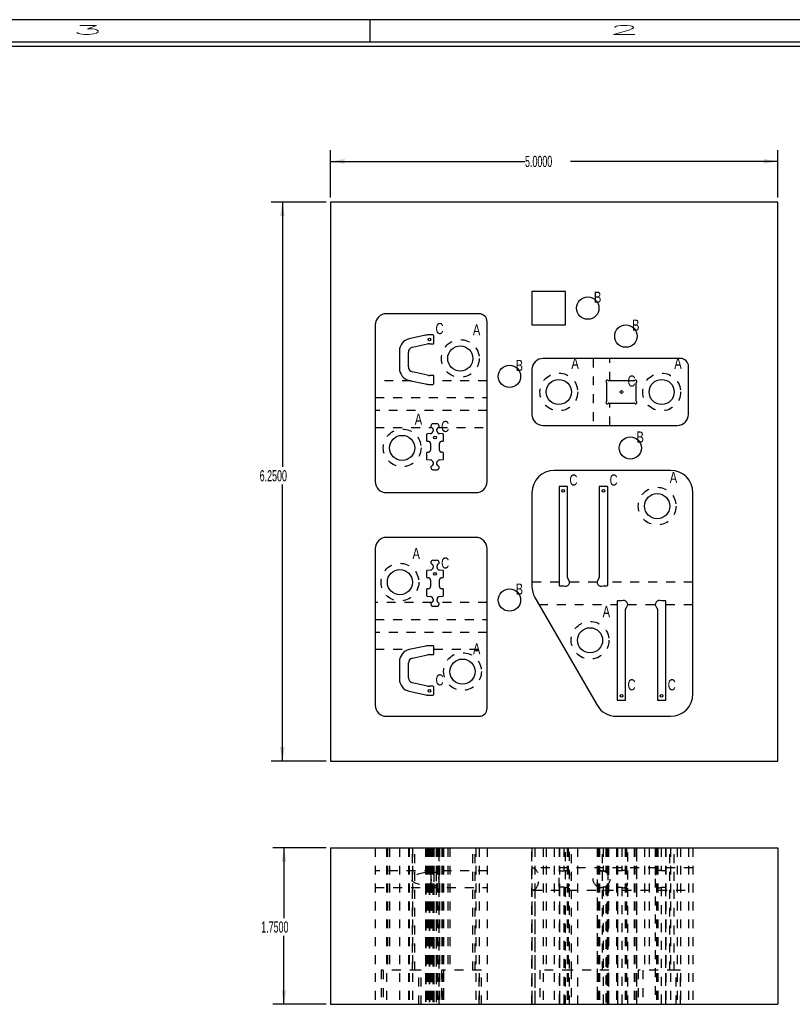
# Model space of a CAD drawing. Header units: inches. Extents: x 1802 to 2468, y -253 to -72.
# Tile 380 of 570: x 2177 to 2186, y -171 to -160. Entities that reach past the tile are written whole.
import ezdxf

# ---------------------------------------------------------------- set-up
doc = ezdxf.new("R2010")
doc.units = ezdxf.units.IN
doc.header["$LTSCALE"] = 0.5
doc.header["$MEASUREMENT"] = 0
doc.linetypes.add('HIDDEN', pattern=[0.225, 0.15, -0.075])
for name, color, linetype in [('SID-M-D', 42, 'Continuous'), ('SID-M-H', 4, 'HIDDEN'), ('SID-M-M', 233, 'Continuous'), ('SID-M-S', 105, 'Continuous')]:
    doc.layers.add(name, color=color, linetype=linetype)
doc.styles.add('R', font='ROMAND.SHX')
doc.styles.add('SLDTEXTSTYLE0', font='TXT', dxfattribs={"width": 0.595745})

# ---------------------------------------------------------------- blocks, each defined once
blk = doc.blocks.new('*U9')
at = {"layer": 'SID-M-S'}
for p, q in [((0, 22.55), (-34, 22.55)), ((-11, 22.55), (-11, 22.3)), ((0, 22.3), (-34, 22.3)), ((0, 22.25), (-34, 22.25))]:
    blk.add_line(p, q, dxfattribs=at)
at = {"layer": 'SID-M-D', "style": 'R', "width": 4}
for s, p in [('3', (-14.327, 22.386)), ('2', (-8.327, 22.386))]:
    blk.add_text(s, height=0.1, dxfattribs=at).set_placement(p)

msp = doc.modelspace()

# ---------------------------------------------------------------- linework, layer by layer
at = {"layer": 'SID-M-D'}
for p, q in [((2180.47035, -161.53587), (2180.47035, -161.00606)), ((2185.47035, -161.53587), (2185.47035, -161.00606)), ((2180.47035, -161.13106), (2182.64357, -161.13106)), ((2185.47035, -161.13106), (2183.15155, -161.13106)), ((2180.42035, -161.58587), (2179.80674, -161.58587)), ((2179.93174, -161.58587), (2179.93174, -164.54637)), ((2179.93174, -167.83587), (2179.93174, -164.74481)), ((2180.42035, -167.83587), (2179.80674, -167.83587)), ((2180.42035, -168.80615), (2179.82414, -168.80615)), ((2179.94914, -168.80615), (2179.94914, -169.59174)), ((2179.94914, -170.55615), (2179.94914, -169.79018)), ((2180.42035, -170.55615), (2179.82414, -170.55615))]:
    msp.add_line(p, q, dxfattribs=at)
for points in [[(2180.47035, -161.13106), (2180.62635, -161.15706), (2180.62635, -161.10506)], [(2185.47035, -161.13106), (2185.31435, -161.10506), (2185.31435, -161.15706)], [(2179.93174, -161.58587), (2179.90574, -161.74187), (2179.95774, -161.74187)], [(2179.93174, -167.83587), (2179.95774, -167.67987), (2179.90574, -167.67987)], [(2179.94914, -168.80615), (2179.92314, -168.96215), (2179.97514, -168.96215)], [(2179.94914, -170.55615), (2179.97514, -170.40015), (2179.92314, -170.40015)]]:
    msp.add_solid(points, dxfattribs=at)
at = {"layer": 'SID-M-H'}
for p, q in [((2183.40509, -163.33465), (2183.40509, -164.08465)), ((2183.59259, -163.58465), (2183.59259, -163.33465)), ((2181.37126, -163.58472), (2180.97027, -163.58472)), ((2182.22027, -163.58472), (2181.62477, -163.58472)), ((2180.97027, -163.77222), (2182.22027, -163.77222)), ((2182.22027, -163.91845), (2180.97027, -163.91845)), ((2183.59259, -164.08465), (2183.59259, -163.83465)), ((2180.97027, -164.10595), (2181.59784, -164.10595)), ((2181.67746, -164.10595), (2182.22027, -164.10595)), ((2183.02389, -165.83587), (2182.72105, -165.83587)), ((2183.45038, -165.83587), (2183.14173, -165.83587)), ((2184.52105, -165.83587), (2183.56822, -165.83587)), ((2181.59792, -166.06472), (2180.97035, -166.06472)), ((2182.22035, -166.06472), (2181.67753, -166.06472)), ((2182.79937, -166.08587), (2183.67389, -166.08587)), ((2183.79173, -166.08587), (2184.10038, -166.08587)), ((2184.21822, -166.08587), (2184.52105, -166.08587)), ((2180.97035, -166.25222), (2182.22035, -166.25222)), ((2182.22035, -166.39845), (2180.97035, -166.39845)), ((2180.97035, -166.58595), (2181.37134, -166.58595)), ((2181.62485, -166.58595), (2182.22035, -166.58595)), ((2180.97027, -168.80615), (2180.97027, -170.55615)), ((2180.97027, -168.80615), (2180.97027, -170.55615)), ((2180.97035, -168.80615), (2180.97035, -170.55615)), ((2180.97035, -168.80615), (2180.97035, -170.55615)), ((2181.09527, -168.80615), (2181.09527, -170.55615)), ((2181.09527, -168.80615), (2181.09527, -170.55615)), ((2181.09527, -168.80615), (2181.09527, -170.55615)), ((2181.09527, -168.80615), (2181.09527, -170.55615)), ((2181.09535, -168.80615), (2181.09535, -170.55615)), ((2181.09535, -168.80615), (2181.09535, -170.55615)), ((2181.09535, -168.80615), (2181.09535, -170.55615)), ((2181.09535, -168.80615), (2181.09535, -170.55615)), ((2181.10485, -168.80615), (2181.10485, -170.17615)), ((2181.12977, -168.80615), (2181.12977, -170.17615)), ((2181.23977, -168.80615), (2181.23977, -170.55615)), ((2181.23985, -168.80615), (2181.23985, -170.55615)), ((2181.33977, -168.80615), (2181.33977, -170.55615)), ((2181.33985, -168.80615), (2181.33985, -170.55615)), ((2181.34938, -168.80615), (2181.34938, -170.55615)), ((2181.34938, -168.80615), (2181.34938, -170.55615)), ((2181.34946, -168.80615), (2181.34946, -170.55615)), ((2181.34946, -168.80615), (2181.34946, -170.55615)), ((2181.38585, -170.17615), (2181.38585, -168.80615)), ((2181.38639, -168.80615), (2181.38639, -170.55615)), ((2181.38639, -168.80615), (2181.38639, -170.55615)), ((2181.38647, -168.80615), (2181.38647, -170.55615)), ((2181.38647, -168.80615), (2181.38647, -170.55615)), ((2181.41077, -170.17615), (2181.41077, -168.80615)), ((2181.53307, -168.80615), (2181.53307, -169.08292)), ((2181.53307, -168.80615), (2181.53307, -170.55615)), ((2181.5342, -168.80615), (2181.5342, -170.55615)), ((2181.5342, -168.80615), (2181.5342, -169.08274)), ((2181.54365, -168.80615), (2181.54365, -170.55615)), ((2181.54373, -168.80615), (2181.54373, -170.55615)), ((2181.54821, -168.80615), (2181.54821, -170.55615)), ((2181.54821, -168.80615), (2181.54821, -170.55615)), ((2181.54829, -168.80615), (2181.54829, -170.55615)), ((2181.54829, -168.80615), (2181.54829, -170.55615)), ((2181.55328, -168.80615), (2181.55328, -170.55615)), ((2181.55328, -168.80615), (2181.55328, -170.55615)), ((2181.55336, -168.80615), (2181.55336, -170.55615)), ((2181.55336, -168.80615), (2181.55336, -170.55615)), ((2181.55365, -168.80615), (2181.55365, -170.55615)), ((2181.55365, -168.80615), (2181.55365, -170.55615)), ((2181.55373, -168.80615), (2181.55373, -170.55615)), ((2181.55373, -168.80615), (2181.55373, -170.55615)), ((2181.56265, -168.80615), (2181.56265, -170.55615)), ((2181.56265, -168.80615), (2181.56265, -170.55615)), ((2181.56273, -168.80615), (2181.56273, -170.55615)), ((2181.56273, -168.80615), (2181.56273, -170.55615)), ((2181.57427, -168.80615), (2181.57427, -170.55615)), ((2181.57427, -168.80615), (2181.57427, -169.07951)), ((2181.57526, -168.80615), (2181.57526, -169.07951)), ((2181.57526, -168.80615), (2181.57526, -170.55615)), ((2181.57634, -168.80615), (2181.57634, -170.55615)), ((2181.57634, -168.80615), (2181.57634, -170.55615)), ((2181.57642, -168.80615), (2181.57642, -170.55615)), ((2181.57642, -168.80615), (2181.57642, -170.55615)), ((2181.58765, -168.80615), (2181.58765, -170.55615)), ((2181.58773, -168.80615), (2181.58773, -170.55615)), ((2181.58827, -168.80615), (2181.58827, -170.55615)), ((2181.58827, -168.80615), (2181.58827, -170.55615)), ((2181.58834, -168.80615), (2181.58834, -170.55615)), ((2181.58834, -168.80615), (2181.58834, -170.55615)), ((2181.59136, -168.80615), (2181.59136, -170.55615)), ((2181.59144, -168.80615), (2181.59144, -169.1024)), ((2181.60445, -168.80615), (2181.60445, -170.55615)), ((2181.60445, -168.80615), (2181.60445, -170.55615)), ((2181.60453, -168.80615), (2181.60453, -170.55615)), ((2181.60453, -168.80615), (2181.60453, -170.55615)), ((2181.61477, -168.80615), (2181.61477, -169.07951)), ((2181.61477, -168.80615), (2181.61477, -170.55615)), ((2181.61485, -168.80615), (2181.61485, -170.55615)), ((2181.61485, -168.80615), (2181.61485, -170.55615)), ((2181.61485, -168.80615), (2181.61485, -170.55615)), ((2181.61485, -168.80615), (2181.61485, -169.07951)), ((2181.61536, -168.80615), (2181.61536, -170.55615)), ((2181.61544, -168.80615), (2181.61544, -170.55615)), ((2181.61977, -168.80615), (2181.61977, -170.55615)), ((2181.61977, -168.80615), (2181.61977, -170.55615)), ((2181.62333, -168.80615), (2181.62333, -170.55615)), ((2181.62341, -168.80615), (2181.62341, -169.07951)), ((2181.62477, -168.80615), (2181.62477, -169.08764)), ((2181.62485, -168.80615), (2181.62485, -170.55615)), ((2181.65197, -168.80615), (2181.65197, -170.55615)), ((2181.65205, -168.80615), (2181.65205, -169.07951)), ((2181.65994, -168.80615), (2181.65994, -170.55615)), ((2181.66002, -168.80615), (2181.66002, -170.55615)), ((2181.67085, -168.80615), (2181.67085, -170.55615)), ((2181.67085, -168.80615), (2181.67085, -170.55615)), ((2181.67093, -168.80615), (2181.67093, -170.55615)), ((2181.67093, -168.80615), (2181.67093, -170.55615)), ((2181.68394, -170.55615), (2181.68394, -168.80615)), ((2181.68402, -169.10291), (2181.68402, -168.80615)), ((2181.68704, -168.80615), (2181.68704, -170.55615)), ((2181.68704, -168.80615), (2181.68704, -170.55615)), ((2181.68711, -168.80615), (2181.68711, -170.55615)), ((2181.68711, -168.80615), (2181.68711, -170.55615)), ((2181.68765, -168.80615), (2181.68765, -170.55615)), ((2181.68773, -168.80615), (2181.68773, -170.55615)), ((2181.71265, -168.80615), (2181.71265, -170.55615)), ((2181.71265, -168.80615), (2181.71265, -170.55615)), ((2181.71273, -168.80615), (2181.71273, -170.55615)), ((2181.71273, -168.80615), (2181.71273, -170.55615)), ((2181.72165, -168.80615), (2181.72165, -170.55615)), ((2181.72165, -168.80615), (2181.72165, -170.55615)), ((2181.72173, -168.80615), (2181.72173, -170.55615)), ((2181.72173, -168.80615), (2181.72173, -170.55615)), ((2181.72709, -168.80615), (2181.72709, -170.55615)), ((2181.72709, -168.80615), (2181.72709, -170.55615)), ((2181.72716, -168.80615), (2181.72716, -170.55615)), ((2181.72716, -168.80615), (2181.72716, -170.55615)), ((2181.73165, -168.80615), (2181.73165, -170.55615)), ((2181.73173, -168.80615), (2181.73173, -170.55615)), ((2181.77977, -168.80615), (2181.77977, -170.17615)), ((2181.80485, -168.80615), (2181.80485, -170.17615)), ((2182.06077, -170.17615), (2182.06077, -168.80615)), ((2182.08585, -170.17615), (2182.08585, -168.80615)), ((2182.09527, -168.80615), (2182.09527, -170.55615)), ((2182.09527, -168.80615), (2182.09527, -170.55615)), ((2182.09535, -168.80615), (2182.09535, -170.55615)), ((2182.09535, -168.80615), (2182.09535, -170.55615)), ((2182.13027, -168.80615), (2182.13027, -170.55615)), ((2182.13027, -168.80615), (2182.13027, -170.55615)), ((2182.13035, -168.80615), (2182.13035, -170.55615)), ((2182.13035, -168.80615), (2182.13035, -170.55615)), ((2182.22027, -168.80615), (2182.22027, -170.55615)), ((2182.22027, -168.80615), (2182.22027, -170.55615)), ((2182.22035, -168.80615), (2182.22035, -170.55615)), ((2182.22035, -168.80615), (2182.22035, -170.55615)), ((2182.72027, -170.55615), (2182.72027, -168.80615)), ((2182.72105, -168.80615), (2182.72105, -170.55615)), ((2182.72105, -168.80615), (2182.72105, -169.05818)), ((2182.72153, -168.80615), (2182.72153, -170.55615)), ((2182.72153, -168.80615), (2182.72153, -170.55615)), ((2182.75455, -168.80615), (2182.75455, -170.55615)), ((2182.75455, -168.80615), (2182.75455, -169.04047)), ((2182.84653, -168.80615), (2182.84653, -170.55615)), ((2182.84653, -168.80615), (2182.84653, -170.55615)), ((2182.84653, -168.80615), (2182.84653, -170.55615)), ((2182.84653, -168.80615), (2182.84653, -170.55615)), ((2182.88103, -168.80615), (2182.88103, -170.17615)), ((2182.97105, -168.80615), (2182.97105, -170.55615)), ((2182.97105, -168.80615), (2182.97105, -170.55615)), ((2183.02389, -168.80615), (2183.02389, -169.06928)), ((2183.02889, -168.80615), (2183.02889, -169.06439)), ((2183.02889, -168.80615), (2183.02889, -170.55615)), ((2183.07615, -168.80615), (2183.07615, -169.06439)), ((2183.09527, -170.55615), (2183.09527, -168.80615)), ((2183.11389, -168.80615), (2183.11389, -170.55615)), ((2183.11889, -168.80615), (2183.11889, -170.55615)), ((2183.12804, -168.80615), (2183.12804, -170.55615)), ((2183.14176, -169.15188), (2183.14176, -168.80615)), ((2183.16203, -170.17615), (2183.16203, -168.80615)), ((2183.23055, -168.80615), (2183.23055, -170.17615)), ((2183.44889, -168.80615), (2183.44889, -170.55615)), ((2183.44889, -168.80615), (2183.44889, -170.55615)), ((2183.45035, -168.80615), (2183.45035, -169.16042)), ((2183.46407, -168.80615), (2183.46407, -170.55615)), ((2183.47322, -168.80615), (2183.47322, -170.55615)), ((2183.47822, -168.80615), (2183.47822, -170.55615)), ((2183.51155, -170.17615), (2183.51155, -168.80615)), ((2183.51596, -168.80615), (2183.51596, -169.06439)), ((2183.54876, -168.80615), (2183.54876, -169.07688)), ((2183.55407, -168.80615), (2183.55407, -169.0804)), ((2183.55407, -168.80615), (2183.55407, -169.0804)), ((2183.55584, -168.80615), (2183.55584, -169.08172)), ((2183.56322, -168.80615), (2183.56322, -169.06439)), ((2183.56322, -168.80615), (2183.56322, -170.55615)), ((2183.56822, -168.80615), (2183.56822, -169.06928)), ((2183.57521, -168.80615), (2183.57521, -169.10177)), ((2183.57521, -168.80615), (2183.57521, -169.10177)), ((2183.57902, -168.80615), (2183.57902, -169.10758)), ((2183.57902, -168.80615), (2183.57902, -169.10758)), ((2183.66539, -168.80615), (2183.66539, -170.55615)), ((2183.66539, -168.80615), (2183.66539, -170.55615)), ((2183.67389, -168.80615), (2183.67389, -170.55615)), ((2183.67889, -168.80615), (2183.67889, -170.55615)), ((2183.67889, -168.80615), (2183.67889, -169.06439)), ((2183.72615, -168.80615), (2183.72615, -169.06439)), ((2183.76389, -168.80615), (2183.76389, -170.55615)), ((2183.76889, -168.80615), (2183.76889, -170.55615)), ((2183.77804, -168.80615), (2183.77804, -170.55615)), ((2183.79176, -169.16042), (2183.79176, -168.80615)), ((2183.86403, -168.80615), (2183.86403, -170.55615)), ((2183.86403, -168.80615), (2183.86403, -170.55615)), ((2183.86785, -168.80615), (2183.86785, -170.55615)), ((2183.86785, -168.80615), (2183.86785, -170.55615)), ((2183.88722, -168.80615), (2183.88722, -170.55615)), ((2183.88899, -168.80615), (2183.88899, -170.55615)), ((2183.88899, -168.80615), (2183.88899, -170.55615)), ((2183.8943, -170.55615), (2183.8943, -168.80615)), ((2183.98055, -168.80615), (2183.98055, -170.17615)), ((2184.03103, -168.80615), (2184.03103, -170.17615)), ((2184.10035, -168.80615), (2184.10035, -169.15188)), ((2184.11407, -168.80615), (2184.11407, -170.55615)), ((2184.12322, -168.80615), (2184.12322, -170.55615)), ((2184.12822, -168.80615), (2184.12822, -170.55615)), ((2184.16596, -168.80615), (2184.16596, -169.06439)), ((2184.21322, -168.80615), (2184.21322, -170.55615)), ((2184.21322, -168.80615), (2184.21322, -169.06439)), ((2184.21822, -168.80615), (2184.21822, -170.55615)), ((2184.26155, -170.17615), (2184.26155, -168.80615)), ((2184.27105, -168.80615), (2184.27105, -170.55615)), ((2184.27105, -168.80615), (2184.27105, -170.55615)), ((2184.27105, -168.80615), (2184.27105, -170.55615)), ((2184.27105, -168.80615), (2184.27105, -170.55615)), ((2184.31203, -170.17615), (2184.31203, -168.80615)), ((2184.34653, -168.80615), (2184.34653, -170.55615)), ((2184.34653, -168.80615), (2184.34653, -170.55615)), ((2184.38153, -168.80615), (2184.38153, -170.55615)), ((2184.38153, -168.80615), (2184.38153, -170.55615)), ((2184.47153, -168.80615), (2184.47153, -170.55615)), ((2184.47153, -168.80615), (2184.47153, -170.55615)), ((2184.52105, -168.80615), (2184.52105, -170.55615)), ((2184.52105, -168.80615), (2184.52105, -170.55615)), ((2180.97035, -169.0624), (2180.97027, -169.0624)), ((2182.22035, -169.0624), (2180.97035, -169.0624)), ((2181.53307, -169.08292), (2181.57526, -169.07951)), ((2181.57427, -169.07951), (2181.5342, -169.08274)), ((2181.61485, -169.07951), (2181.57427, -169.07951)), ((2181.59144, -169.1024), (2181.59144, -169.20939)), ((2181.62341, -169.07951), (2181.62333, -169.07951)), ((2181.62341, -169.07951), (2181.65205, -169.07951)), ((2181.62341, -169.07951), (2181.62341, -169.23279)), ((2181.62477, -169.08764), (2181.62477, -169.22466)), ((2181.65205, -169.07951), (2181.65205, -169.23279)), ((2184.52105, -169.03115), (2182.73386, -169.03115)), ((2183.02389, -169.24302), (2183.02389, -169.06928)), ((2183.02889, -169.06439), (2183.07615, -169.06439)), ((2183.51596, -169.06439), (2183.56322, -169.06439)), ((2183.54876, -169.07688), (2183.54876, -169.0769)), ((2183.56822, -169.06928), (2183.56822, -169.24302)), ((2183.72615, -169.06439), (2183.67889, -169.06439)), ((2184.21322, -169.06439), (2184.16596, -169.06439)), ((2181.59144, -169.20939), (2181.59144, -170.55615)), ((2181.68402, -169.2099), (2181.68402, -169.10291)), ((2181.68402, -170.55615), (2181.68402, -169.2099)), ((2183.14176, -170.55615), (2183.14176, -169.15188)), ((2183.45035, -169.16042), (2183.45035, -170.55615)), ((2183.57521, -169.21053), (2183.57521, -170.55615)), ((2183.57521, -169.21053), (2183.57521, -170.55615)), ((2183.57902, -169.20472), (2183.57902, -170.55615)), ((2183.57902, -169.20472), (2183.57902, -170.55615)), ((2183.79176, -170.55615), (2183.79176, -169.16042)), ((2184.10035, -169.15188), (2184.10035, -170.55615)), ((2180.97027, -169.2499), (2180.97035, -169.2499)), ((2180.97035, -169.2499), (2182.22035, -169.2499)), ((2181.57526, -169.23279), (2181.53307, -169.22938)), ((2181.53307, -169.22938), (2181.53307, -170.55615)), ((2181.5342, -169.22956), (2181.5342, -170.55615)), ((2181.5342, -169.22956), (2181.57427, -169.23279)), ((2181.57427, -169.23279), (2181.61485, -169.23279)), ((2181.57427, -169.23279), (2181.57427, -170.55615)), ((2181.57526, -169.23279), (2181.57526, -170.55615)), ((2181.61477, -169.23279), (2181.61477, -170.55615)), ((2181.61485, -169.23279), (2181.61485, -170.55615)), ((2181.62333, -169.23279), (2181.62341, -169.23279)), ((2181.65205, -169.23279), (2181.62341, -169.23279)), ((2181.62341, -169.23279), (2181.62341, -170.55615)), ((2181.62477, -169.22466), (2181.62477, -170.55615)), ((2181.65205, -169.23279), (2181.65205, -170.55615)), ((2182.72105, -169.25412), (2182.72105, -170.55615)), ((2182.73409, -169.28115), (2184.52105, -169.28115)), ((2182.75455, -169.27183), (2182.75455, -170.55615)), ((2183.02389, -169.24302), (2183.02389, -170.55615)), ((2183.07615, -169.24791), (2183.02889, -169.24791)), ((2183.02889, -169.24791), (2183.02889, -170.55615)), ((2183.07615, -169.24791), (2183.07615, -170.55615)), ((2183.56322, -169.24791), (2183.51596, -169.24791)), ((2183.51596, -169.24791), (2183.51596, -170.55615)), ((2183.54876, -169.2354), (2183.54876, -170.55615)), ((2183.55407, -169.2319), (2183.55407, -170.55615)), ((2183.55407, -169.2319), (2183.55407, -170.55615)), ((2183.55584, -169.23058), (2183.55584, -170.55615)), ((2183.56322, -169.24791), (2183.56322, -170.55615)), ((2183.56822, -169.24302), (2183.56822, -170.55615)), ((2183.67889, -169.24791), (2183.72615, -169.24791)), ((2183.67889, -169.24791), (2183.67889, -170.55615)), ((2183.72615, -169.24791), (2183.72615, -170.55615)), ((2184.16596, -169.24791), (2184.16596, -170.55615)), ((2184.16596, -169.24791), (2184.21322, -169.24791)), ((2184.21322, -169.24791), (2184.21322, -170.55615)), ((2181.45635, -170.17615), (2181.03435, -170.17615)), ((2181.03435, -170.17615), (2181.03435, -170.55615)), ((2181.05927, -170.17615), (2181.05927, -170.55615)), ((2181.48127, -170.17615), (2181.45635, -170.17615)), ((2181.45635, -170.55615), (2181.45635, -170.17615)), ((2181.48127, -170.55615), (2181.48127, -170.17615)), ((2181.73435, -170.17615), (2181.70927, -170.17615)), ((2181.70927, -170.17615), (2181.70927, -170.55615)), ((2182.15635, -170.17615), (2181.73435, -170.17615)), ((2181.73435, -170.17615), (2181.73435, -170.55615)), ((2182.13127, -170.55615), (2182.13127, -170.17615)), ((2182.15635, -170.55615), (2182.15635, -170.17615)), ((2183.16005, -170.17615), (2182.81053, -170.17615)), ((2182.81053, -170.17615), (2182.81053, -170.55615)), ((2183.58205, -170.17615), (2183.16005, -170.17615)), ((2183.16005, -170.17615), (2183.16005, -170.55615)), ((2183.23253, -170.55615), (2183.23253, -170.17615)), ((2183.58205, -170.55615), (2183.58205, -170.17615)), ((2184.33205, -170.17615), (2183.91005, -170.17615)), ((2183.91005, -170.17615), (2183.91005, -170.55615)), ((2183.96053, -170.17615), (2183.96053, -170.55615)), ((2184.38253, -170.17615), (2184.33205, -170.17615)), ((2184.33205, -170.55615), (2184.33205, -170.17615)), ((2184.38253, -170.55615), (2184.38253, -170.17615))]:
    msp.add_line(p, q, dxfattribs=at)
for centre, radius in [((2181.92027, -163.3348), 0.211), ((2183.02153, -163.70965), 0.211), ((2184.17153, -163.70965), 0.211), ((2181.27027, -164.3348), 0.211), ((2184.12105, -164.98587), 0.211), ((2181.24535, -165.83587), 0.211), ((2183.37105, -166.48587), 0.211), ((2181.94535, -166.83587), 0.211), ((2183.49884, -169.15615), 0.09375)]:
    msp.add_circle(centre, radius, dxfattribs=at)
for centre, major_axis, ratio, start_param, end_param in [((2181.80207, -169.15615), (0.43081, 0), 0.21761489, 2.24516341, 4.0380219), ((2181.80215, -169.15615), (0.43081, 0), 0.21761489, 2.24204432, 4.04114098), ((2182.7272, -169.15615), (0, 0.125), 0.57735027, 3.53028264, 5.89449532)]:
    msp.add_ellipse(centre, major_axis=major_axis, ratio=ratio, start_param=start_param, end_param=end_param, dxfattribs=at)
for points, knots in [([(2181.62341, -169.23279), (2181.62125, -169.23318), (2181.61693, -169.23397), (2181.61005, -169.23352), (2181.60377, -169.23187), (2181.59844, -169.22885), (2181.59381, -169.22368), (2181.59086, -169.21432), (2181.59203, -169.1969), (2181.59806, -169.17388), (2181.59928, -169.14511), (2181.5934, -169.12121), (2181.59076, -169.10269), (2181.59245, -169.09145), (2181.59666, -169.08486), (2181.60262, -169.08081), (2181.60968, -169.07877), (2181.61706, -169.07833), (2181.62137, -169.07914), (2181.62341, -169.07951)], [0, 0, 0, 0, 0.03008369, 0.06018773, 0.09005565, 0.12133622, 0.15628346, 0.21105003, 0.29480232, 0.43228575, 0.53939817, 0.6726153, 0.76456879, 0.8233346, 0.86784211, 0.90370649, 0.93975465, 0.97150921, 1, 1, 1, 1]), ([(2181.62485, -169.08764), (2181.62472, -169.08651), (2181.62449, -169.08442), (2181.62259, -169.08199), (2181.61998, -169.08038), (2181.61725, -169.07961), (2181.61547, -169.07954), (2181.61485, -169.07951)], [0, 0, 0, 0, 0.28006553, 0.51410368, 0.70478779, 0.89660559, 1, 1, 1, 1]), ([(2181.65205, -169.07951), (2181.65421, -169.07912), (2181.65853, -169.07833), (2181.66541, -169.07878), (2181.67168, -169.08043), (2181.67702, -169.08345), (2181.68165, -169.08862), (2181.68459, -169.09798), (2181.68342, -169.1154), (2181.6774, -169.13842), (2181.67618, -169.16719), (2181.68205, -169.19109), (2181.6847, -169.20961), (2181.68301, -169.22085), (2181.6788, -169.22744), (2181.67284, -169.23149), (2181.66578, -169.23353), (2181.6584, -169.23397), (2181.65409, -169.23317), (2181.65205, -169.23279)], [0, 0, 0, 0, 0.030083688, 0.060187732, 0.090055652, 0.121336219, 0.156283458, 0.211050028, 0.294802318, 0.432285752, 0.539398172, 0.672615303, 0.764568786, 0.823334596, 0.86784211, 0.903706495, 0.939754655, 0.971509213, 1, 1, 1, 1]), ([(2182.72105, -169.05818), (2182.72142, -169.05102), (2182.72216, -169.03671), (2182.73036, -169.02962), (2182.74216, -169.03233), (2182.7513, -169.03834), (2182.75455, -169.04047)], [0, 0, 0, 0, 0.282232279, 0.564669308, 0.845249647, 1, 1, 1, 1]), ([(2183.02389, -169.06928), (2183.02398, -169.0685), (2183.02414, -169.0672), (2183.02529, -169.06571), (2183.02655, -169.06486), (2183.02779, -169.06445), (2183.02857, -169.06441), (2183.02889, -169.06439)], [0, 0, 0, 0, 0.34412651, 0.57528305, 0.75310651, 0.89768173, 1, 1, 1, 1]), ([(2183.07615, -169.06439), (2183.07966, -169.06305), (2183.08669, -169.06036), (2183.09892, -169.05963), (2183.11063, -169.06138), (2183.12103, -169.06574), (2183.13061, -169.07374), (2183.13853, -169.08862), (2183.14204, -169.11499), (2183.1416, -169.15168), (2183.14206, -169.18964), (2183.1399, -169.218), (2183.133, -169.23536), (2183.12358, -169.2451), (2183.11214, -169.25059), (2183.09972, -169.25267), (2183.08695, -169.252), (2183.07981, -169.2493), (2183.07615, -169.24791)], [0, 0, 0, 0, 0.03928461, 0.07864781, 0.11681163, 0.15533995, 0.1969316, 0.25929347, 0.35277873, 0.4852825, 0.61919347, 0.72090633, 0.78544169, 0.8358137, 0.87800598, 0.9203455, 0.95915426, 1, 1, 1, 1]), ([(2183.51596, -169.24791), (2183.51245, -169.24925), (2183.50542, -169.25194), (2183.49319, -169.25267), (2183.48148, -169.25092), (2183.47108, -169.24656), (2183.4615, -169.23856), (2183.45358, -169.22368), (2183.45007, -169.19731), (2183.45051, -169.16062), (2183.45005, -169.12266), (2183.45221, -169.0943), (2183.45911, -169.07694), (2183.46853, -169.0672), (2183.47997, -169.06171), (2183.49239, -169.05963), (2183.50516, -169.0603), (2183.5123, -169.063), (2183.51596, -169.06439)], [0, 0, 0, 0, 0.03928461, 0.07864781, 0.11681163, 0.15533995, 0.1969316, 0.25929347, 0.35277873, 0.4852825, 0.61919347, 0.72090633, 0.78544169, 0.8358137, 0.87800598, 0.9203455, 0.95915426, 1, 1, 1, 1]), ([(2183.55407, -169.0804), (2183.553, -169.07964), (2183.55088, -169.07814), (2183.54899, -169.07695), (2183.54891, -169.0769), (2183.54888, -169.07688)], [0, 0, 0, 0, 0.37075983, 0.74322575, 1, 1, 1, 1]), ([(2183.55584, -169.08172), (2183.55579, -169.08169), (2183.55571, -169.08162), (2183.55508, -169.08114), (2183.55442, -169.08066), (2183.55407, -169.0804)], [0, 0, 0, 0, 0.31427663, 0.62749008, 1, 1, 1, 1]), ([(2183.56322, -169.06439), (2183.56367, -169.06442), (2183.56458, -169.06449), (2183.56591, -169.06505), (2183.56716, -169.06604), (2183.56806, -169.06753), (2183.56817, -169.06871), (2183.56822, -169.06928)], [0, 0, 0, 0, 0.14319837, 0.28582851, 0.48014863, 0.74502302, 1, 1, 1, 1]), ([(2183.57521, -169.10177), (2183.57564, -169.10239), (2183.57687, -169.10414), (2183.57817, -169.10622), (2183.57902, -169.10758)], [0, 0, 0, 0, 0.34929611, 1, 1, 1, 1]), ([(2183.67889, -169.06439), (2183.67844, -169.06442), (2183.67753, -169.06449), (2183.6762, -169.06505), (2183.67495, -169.06604), (2183.67405, -169.06753), (2183.67394, -169.06871), (2183.67389, -169.06928)], [0, 0, 0, 0, 0.14319837, 0.28582851, 0.48014863, 0.74502302, 1, 1, 1, 1]), ([(2183.72615, -169.24791), (2183.72966, -169.24925), (2183.73669, -169.25194), (2183.74892, -169.25267), (2183.76063, -169.25092), (2183.77103, -169.24656), (2183.78061, -169.23856), (2183.78853, -169.22368), (2183.79204, -169.19731), (2183.7916, -169.16062), (2183.79206, -169.12266), (2183.7899, -169.0943), (2183.783, -169.07694), (2183.77358, -169.0672), (2183.76214, -169.06171), (2183.74972, -169.05963), (2183.73695, -169.0603), (2183.72981, -169.063), (2183.72615, -169.06439)], [0, 0, 0, 0, 0.03928461, 0.07864781, 0.11681163, 0.15533995, 0.1969316, 0.25929347, 0.35277873, 0.4852825, 0.61919347, 0.72090633, 0.78544169, 0.8358137, 0.87800598, 0.9203455, 0.95915426, 1, 1, 1, 1]), ([(2184.16596, -169.06439), (2184.16245, -169.06305), (2184.15542, -169.06036), (2184.14319, -169.05963), (2184.13148, -169.06138), (2184.12108, -169.06574), (2184.1115, -169.07374), (2184.10358, -169.08862), (2184.10007, -169.11499), (2184.10051, -169.15168), (2184.10005, -169.18964), (2184.10221, -169.218), (2184.10911, -169.23536), (2184.11853, -169.2451), (2184.12997, -169.25059), (2184.14239, -169.25267), (2184.15516, -169.252), (2184.1623, -169.2493), (2184.16596, -169.24791)], [0, 0, 0, 0, 0.03928461, 0.07864781, 0.11681163, 0.15533995, 0.1969316, 0.25929347, 0.35277873, 0.4852825, 0.61919347, 0.72090633, 0.78544169, 0.8358137, 0.87800598, 0.9203455, 0.95915426, 1, 1, 1, 1]), ([(2184.21822, -169.06928), (2184.21813, -169.0685), (2184.21797, -169.0672), (2184.21682, -169.06571), (2184.21556, -169.06486), (2184.21432, -169.06445), (2184.21354, -169.06441), (2184.21322, -169.06439)], [0, 0, 0, 0, 0.34412651, 0.57528305, 0.75310651, 0.89768173, 1, 1, 1, 1]), ([(2183.57902, -169.20472), (2183.57811, -169.20618), (2183.5768, -169.20827), (2183.57557, -169.21), (2183.57521, -169.21053)], [0, 0, 0, 0, 0.69938957, 1, 1, 1, 1]), ([(2181.61485, -169.23279), (2181.61582, -169.23273), (2181.61775, -169.23261), (2181.62035, -169.23171), (2181.6227, -169.2302), (2181.6245, -169.22783), (2181.62473, -169.22576), (2181.62485, -169.22466)], [0, 0, 0, 0, 0.16005872, 0.31974072, 0.48844788, 0.72914247, 1, 1, 1, 1]), ([(2182.75455, -169.27183), (2182.74802, -169.27576), (2182.73493, -169.28364), (2182.72399, -169.27901), (2182.7212, -169.26601), (2182.72108, -169.25609), (2182.72105, -169.25412)], [0, 0, 0, 0, 0.31949329, 0.64057413, 0.92858358, 1, 1, 1, 1]), ([(2183.02889, -169.24791), (2183.02844, -169.24788), (2183.02753, -169.24781), (2183.0262, -169.24726), (2183.02495, -169.24626), (2183.02405, -169.24477), (2183.02394, -169.2436), (2183.02389, -169.24302)], [0, 0, 0, 0, 0.14319837, 0.28582851, 0.48014863, 0.74502302, 1, 1, 1, 1]), ([(2183.55407, -169.2319), (2183.55444, -169.23163), (2183.55512, -169.23113), (2183.55573, -169.23066), (2183.5558, -169.23061), (2183.55584, -169.23058)], [0, 0, 0, 0, 0.388603, 0.71897574, 1, 1, 1, 1]), ([(2183.56822, -169.24302), (2183.56813, -169.2438), (2183.56797, -169.2451), (2183.56682, -169.24659), (2183.56556, -169.24744), (2183.56432, -169.24785), (2183.56354, -169.24789), (2183.56322, -169.24791)], [0, 0, 0, 0, 0.344126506, 0.575283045, 0.753106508, 0.897681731, 1, 1, 1, 1]), ([(2183.67389, -169.24302), (2183.67398, -169.2438), (2183.67414, -169.2451), (2183.67529, -169.24659), (2183.67655, -169.24744), (2183.67779, -169.24785), (2183.67857, -169.24789), (2183.67889, -169.24791)], [0, 0, 0, 0, 0.344126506, 0.575283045, 0.753106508, 0.897681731, 1, 1, 1, 1]), ([(2184.21322, -169.24791), (2184.21367, -169.24788), (2184.21458, -169.24781), (2184.21591, -169.24726), (2184.21716, -169.24626), (2184.21806, -169.24477), (2184.21817, -169.2436), (2184.21822, -169.24302)], [0, 0, 0, 0, 0.14319837, 0.28582851, 0.48014863, 0.74502302, 1, 1, 1, 1])]:
    msp.add_open_spline(points, degree=3, knots=knots, dxfattribs=at)
at = {"layer": 'SID-M-M'}
for centre, radius in [((2183.34527, -162.77215), 0.125), ((2183.77153, -163.08465), 0.125), ((2181.57477, -163.12264), 0.015), ((2182.47027, -163.5348), 0.125), ((2183.72153, -163.70965), 0.015), ((2181.63765, -164.21744), 0.015), ((2183.82105, -164.33587), 0.125), ((2183.07139, -164.81598), 0.015), ((2183.52072, -164.81598), 0.015), ((2181.63773, -165.7435), 0.015), ((2182.47027, -166.03587), 0.125), ((2181.57485, -167.05053), 0.015), ((2183.72139, -167.10575), 0.015), ((2184.17072, -167.10575), 0.015)]:
    msp.add_circle(centre, radius, dxfattribs=at)
at = {"layer": 'SID-M-S'}
for p, q in [((2185.47035, -161.58587), (2180.47035, -161.58587)), ((2180.47035, -161.58587), (2180.47035, -167.83587)), ((2185.47035, -167.83587), (2185.47035, -161.58587)), ((2183.09527, -162.58465), (2182.72027, -162.58465)), ((2182.72027, -162.58465), (2182.72027, -162.95965)), ((2183.09527, -162.95965), (2183.09527, -162.58465)), ((2182.13027, -162.8348), (2181.09527, -162.8348)), ((2182.13027, -162.8348), (2181.09527, -162.8348)), ((2182.22027, -164.7098), (2182.22027, -162.9248)), ((2182.22027, -164.7098), (2182.22027, -162.9248)), ((2180.97027, -162.9598), (2180.97027, -164.7098)), ((2180.97027, -162.9598), (2180.97027, -164.7098)), ((2182.72027, -162.95965), (2183.09527, -162.95965)), ((2181.53307, -163.07468), (2181.34938, -163.11465)), ((2181.61477, -163.07014), (2181.57526, -163.07014)), ((2181.62477, -163.16514), (2181.62477, -163.08014)), ((2181.23977, -163.25068), (2181.23977, -163.44393)), ((2181.33977, -163.42781), (2181.33977, -163.26679)), ((2181.38639, -163.20894), (2181.55328, -163.17262)), ((2181.57634, -163.17014), (2181.61977, -163.17014)), ((2184.38153, -163.33465), (2182.84653, -163.33465)), ((2184.38153, -163.33465), (2182.84653, -163.33465)), ((2181.55328, -163.52199), (2181.38639, -163.48567)), ((2182.72153, -163.45965), (2182.72153, -163.95965)), ((2182.72153, -163.45965), (2182.72153, -163.95965)), ((2184.47153, -163.95965), (2184.47153, -163.42465)), ((2184.47153, -163.95965), (2184.47153, -163.42465)), ((2181.34938, -163.57996), (2181.53307, -163.61993)), ((2181.61977, -163.52447), (2181.57634, -163.52447)), ((2181.62477, -163.61447), (2181.62477, -163.52947)), ((2183.86403, -163.58465), (2183.57902, -163.58465)), ((2181.57526, -163.62447), (2181.61477, -163.62447)), ((2183.55584, -163.60783), (2183.55584, -163.81146)), ((2183.88722, -163.81146), (2183.88722, -163.60783)), ((2183.57902, -163.83465), (2183.86403, -163.83465)), ((2181.61536, -164.12803), (2181.61536, -164.14562)), ((2181.65197, -164.0662), (2181.62333, -164.0662)), ((2181.65994, -164.14562), (2181.65994, -164.12803)), ((2182.84653, -164.08465), (2184.34653, -164.08465)), ((2182.84653, -164.08465), (2184.34653, -164.08465)), ((2181.54365, -164.18368), (2181.54365, -164.2512)), ((2181.58827, -164.17519), (2181.54821, -164.1787)), ((2181.72709, -164.1787), (2181.68704, -164.17519)), ((2181.73165, -164.2512), (2181.73165, -164.18368)), ((2181.55365, -164.2612), (2181.56265, -164.2612)), ((2181.58765, -164.2862), (2181.58765, -164.35841)), ((2181.68765, -164.35841), (2181.68765, -164.2862)), ((2181.71265, -164.2612), (2181.72165, -164.2612)), ((2181.54365, -164.39341), (2181.54365, -164.46093)), ((2181.54821, -164.46591), (2181.58827, -164.46941)), ((2181.56265, -164.38341), (2181.55365, -164.38341)), ((2181.68704, -164.46941), (2181.72709, -164.46591)), ((2181.72165, -164.38341), (2181.71265, -164.38341)), ((2181.73165, -164.46093), (2181.73165, -164.39341)), ((2181.61536, -164.49899), (2181.61536, -164.51658)), ((2181.62333, -164.57841), (2181.65197, -164.57841)), ((2181.65994, -164.51658), (2181.65994, -164.49899)), ((2184.27105, -164.58587), (2182.97105, -164.58587)), ((2184.27105, -164.58587), (2182.97105, -164.58587)), ((2183.02389, -164.77098), (2183.02389, -165.87098)), ((2183.11389, -164.76598), (2183.02889, -164.76598)), ((2183.11889, -165.78206), (2183.11889, -164.77098)), ((2183.47322, -164.77098), (2183.47322, -165.78206)), ((2183.56322, -164.76598), (2183.47822, -164.76598)), ((2183.56822, -165.87098), (2183.56822, -164.77098)), ((2181.09527, -164.8348), (2182.09527, -164.8348)), ((2181.09527, -164.8348), (2182.09527, -164.8348)), ((2182.72105, -164.83587), (2182.72105, -165.88324)), ((2182.72105, -164.83587), (2182.72105, -165.88324)), ((2184.52105, -167.08587), (2184.52105, -164.83587)), ((2184.52105, -167.08587), (2184.52105, -164.83587)), ((2182.09535, -165.33587), (2181.09535, -165.33587)), ((2182.09535, -165.33587), (2181.09535, -165.33587)), ((2180.97035, -165.46087), (2180.97035, -167.21087)), ((2180.97035, -165.46087), (2180.97035, -167.21087)), ((2182.22035, -167.24587), (2182.22035, -165.46087)), ((2182.22035, -167.24587), (2182.22035, -165.46087)), ((2181.61544, -165.65409), (2181.61544, -165.67168)), ((2181.65205, -165.59227), (2181.62341, -165.59227)), ((2181.66002, -165.67168), (2181.66002, -165.65409)), ((2181.54373, -165.70974), (2181.54373, -165.77727)), ((2181.58834, -165.70126), (2181.54829, -165.70476)), ((2181.55373, -165.78727), (2181.56273, -165.78727)), ((2181.72716, -165.70476), (2181.68711, -165.70126)), ((2181.71273, -165.78727), (2181.72173, -165.78727)), ((2181.73173, -165.77727), (2181.73173, -165.70974)), ((2181.56273, -165.90947), (2181.55373, -165.90947)), ((2181.58773, -165.81227), (2181.58773, -165.88447)), ((2181.68773, -165.88447), (2181.68773, -165.81227)), ((2181.72173, -165.90947), (2181.71273, -165.90947)), ((2183.02889, -165.87598), (2183.07615, -165.87598)), ((2183.51596, -165.87598), (2183.56322, -165.87598)), ((2181.54373, -165.91947), (2181.54373, -165.98699)), ((2181.54829, -165.99197), (2181.58834, -165.99548)), ((2181.68711, -165.99548), (2181.72716, -165.99197)), ((2181.73173, -165.98699), (2181.73173, -165.91947)), ((2182.75455, -166.00824), (2183.44889, -167.21087)), ((2182.75455, -166.00824), (2183.44889, -167.21087)), ((2181.61544, -166.02505), (2181.61544, -166.04264)), ((2181.62341, -166.10447), (2181.65205, -166.10447)), ((2181.66002, -166.04264), (2181.66002, -166.02505)), ((2183.67389, -166.05075), (2183.67389, -167.15075)), ((2183.72615, -166.04575), (2183.67889, -166.04575)), ((2184.21322, -166.04575), (2184.16596, -166.04575)), ((2184.21822, -167.15075), (2184.21822, -166.05075)), ((2183.76889, -167.15075), (2183.76889, -166.13967)), ((2184.12322, -166.13967), (2184.12322, -167.15075)), ((2181.5342, -166.55051), (2181.34946, -166.59071)), ((2181.61485, -166.5462), (2181.57427, -166.5462)), ((2181.62485, -166.6362), (2181.62485, -166.5562)), ((2181.38647, -166.685), (2181.55336, -166.64868)), ((2181.57642, -166.6462), (2181.61485, -166.6462)), ((2181.23985, -166.72674), (2181.23985, -166.91999)), ((2181.33985, -166.90388), (2181.33985, -166.74286)), ((2181.55336, -166.99805), (2181.38647, -166.96174)), ((2181.61485, -167.00053), (2181.57642, -167.00053)), ((2181.62485, -167.09053), (2181.62485, -167.01053)), ((2181.34946, -167.05602), (2181.5342, -167.09622)), ((2181.57427, -167.10053), (2181.61485, -167.10053)), ((2183.67889, -167.15575), (2183.76389, -167.15575)), ((2184.12822, -167.15575), (2184.21322, -167.15575)), ((2181.09535, -167.33587), (2182.13035, -167.33587)), ((2181.09535, -167.33587), (2182.13035, -167.33587)), ((2183.66539, -167.33587), (2184.27105, -167.33587)), ((2183.66539, -167.33587), (2184.27105, -167.33587)), ((2180.47035, -167.83587), (2185.47035, -167.83587)), ((2180.47035, -168.80615), (2185.47035, -168.80615)), ((2180.47035, -168.80615), (2180.47035, -170.55615)), ((2185.47035, -168.80615), (2185.47035, -170.55615)), ((2180.47035, -170.55615), (2185.47035, -170.55615))]:
    msp.add_line(p, q, dxfattribs=at)
for centre in [(2181.92027, -163.3348), (2183.02153, -163.70965), (2184.17153, -163.70965), (2181.27027, -164.3348), (2184.12105, -164.98587), (2181.24535, -165.83587), (2183.37105, -166.48587), (2181.94535, -166.83587)]:
    msp.add_circle(centre, 0.1405, dxfattribs=at)
for centre, radius, start, end in [((2181.09527, -162.9598), 0.125, 90, 180), ((2181.09527, -162.9598), 0.125, 90, 180), ((2182.13027, -162.9248), 0.09, 0, 90), ((2182.13027, -162.9248), 0.09, 0, 90), ((2181.37899, -163.25068), 0.13921, 102.277006, 180), ((2181.57526, -163.26856), 0.19843, 90, 102.277006), ((2181.61477, -163.08014), 0.01, 0, 90), ((2181.39899, -163.26679), 0.05921, 102.277006, 180), ((2181.57634, -163.27856), 0.10843, 90, 102.277006), ((2181.61977, -163.16514), 0.005, 270, 0), ((2182.84653, -163.45965), 0.125, 90, 180), ((2182.84653, -163.45965), 0.125, 90, 180), ((2184.38153, -163.42465), 0.09, 0, 90), ((2184.38153, -163.42465), 0.09, 0, 90), ((2181.37899, -163.44393), 0.13921, 180, 257.722994), ((2181.39899, -163.42781), 0.05921, 180, 257.722994), ((2181.57634, -163.41604), 0.10843, 257.722994, 270), ((2181.61977, -163.52947), 0.005, 0, 90), ((2183.56376, -163.59257), 0.015, 40.239177, 229.760823), ((2183.57902, -163.57965), 0.005, 220.239177, 270), ((2183.86403, -163.57965), 0.005, 270, 319.760823), ((2183.8793, -163.59257), 0.015, 310.239177, 139.760823), ((2181.57526, -163.42604), 0.19843, 257.722994, 270), ((2181.61477, -163.61447), 0.01, 270, 0), ((2183.55084, -163.60783), 0.005, 0, 49.760823), ((2183.89222, -163.60783), 0.005, 130.239177, 180), ((2183.56376, -163.82673), 0.015, 130.239177, 319.760823), ((2183.55084, -163.81146), 0.005, 310.239177, 0), ((2183.8793, -163.82673), 0.015, 220.239177, 49.760823), ((2183.89222, -163.81146), 0.005, 180, 229.760823), ((2183.57902, -163.83965), 0.005, 90, 139.760823), ((2183.86403, -163.83965), 0.005, 40.239177, 90), ((2182.84653, -163.95965), 0.125, 180, 270), ((2182.84653, -163.95965), 0.125, 180, 270), ((2184.34653, -163.95965), 0.125, 270, 0), ((2184.34653, -163.95965), 0.125, 270, 0), ((2181.58568, -164.14562), 0.02969, 275, 0), ((2181.61536, -164.08884), 0.024, 70.603245, 242.964308), ((2181.59536, -164.12803), 0.02, 0, 62.964308), ((2181.65994, -164.08884), 0.024, 297.035692, 109.396755), ((2181.67994, -164.12803), 0.02, 117.035692, 180), ((2181.68962, -164.14562), 0.02969, 180, 265), ((2181.54865, -164.18368), 0.005, 95, 180), ((2181.55365, -164.2512), 0.01, 180, 270), ((2181.72165, -164.2512), 0.01, 270, 0), ((2181.72665, -164.18368), 0.005, 0, 85), ((2181.56265, -164.2862), 0.025, 0, 90), ((2181.56265, -164.35841), 0.025, 270, 0), ((2181.71265, -164.2862), 0.025, 90, 180), ((2181.71265, -164.35841), 0.025, 180, 270), ((2181.55365, -164.39341), 0.01, 90, 180), ((2181.54865, -164.46093), 0.005, 180, 265), ((2181.58568, -164.49899), 0.02969, 0, 85), ((2181.68962, -164.49899), 0.02969, 95, 180), ((2181.72165, -164.39341), 0.01, 0, 90), ((2181.72665, -164.46093), 0.005, 275, 0), ((2181.61536, -164.55577), 0.024, 117.035692, 289.396755), ((2181.59536, -164.51658), 0.02, 297.035692, 0), ((2181.65994, -164.55577), 0.024, 250.603245, 62.964308), ((2181.67994, -164.51658), 0.02, 180, 242.964308), ((2182.97105, -164.83587), 0.25, 90, 180), ((2182.97105, -164.83587), 0.25, 90, 180), ((2184.27105, -164.83587), 0.25, 0, 90), ((2184.27105, -164.83587), 0.25, 0, 90), ((2181.09527, -164.7098), 0.125, 180, 270), ((2181.09527, -164.7098), 0.125, 180, 270), ((2182.09527, -164.7098), 0.125, 270, 0), ((2182.09527, -164.7098), 0.125, 270, 0), ((2183.02889, -164.77098), 0.005, 90, 180), ((2183.11389, -164.77098), 0.005, 0, 90), ((2183.47822, -164.77098), 0.005, 90, 180), ((2183.56322, -164.77098), 0.005, 0, 90), ((2181.09535, -165.46087), 0.125, 90, 180), ((2181.09535, -165.46087), 0.125, 90, 180), ((2182.09535, -165.46087), 0.125, 0, 90), ((2182.09535, -165.46087), 0.125, 0, 90), ((2181.58576, -165.67168), 0.02969, 275, 0), ((2181.61544, -165.6149), 0.024, 70.603245, 242.964308), ((2181.59544, -165.65409), 0.02, 0, 62.964308), ((2181.66002, -165.6149), 0.024, 297.035692, 109.396755), ((2181.68002, -165.65409), 0.02, 117.035692, 180), ((2181.6897, -165.67168), 0.02969, 180, 265), ((2181.54873, -165.70974), 0.005, 95, 180), ((2181.55373, -165.77727), 0.01, 180, 270), ((2181.56273, -165.81227), 0.025, 0, 90), ((2181.71273, -165.81227), 0.025, 90, 180), ((2181.72173, -165.77727), 0.01, 270, 0), ((2181.72673, -165.70974), 0.005, 0, 85), ((2183.14889, -165.78206), 0.03, 180, 225.971737), ((2183.44322, -165.78206), 0.03, 314.028263, 0), ((2181.55373, -165.91947), 0.01, 90, 180), ((2181.56273, -165.88447), 0.025, 270, 0), ((2181.71273, -165.88447), 0.025, 180, 270), ((2181.72173, -165.91947), 0.01, 0, 90), ((2182.97105, -165.88324), 0.25, 180, 210), ((2182.97105, -165.88324), 0.25, 180, 210), ((2183.02889, -165.87098), 0.005, 180, 270), ((2183.09676, -165.83598), 0.045, 242.733956, 45.971737), ((2183.49535, -165.83598), 0.045, 134.028263, 297.266044), ((2183.56322, -165.87098), 0.005, 270, 0), ((2181.54873, -165.98699), 0.005, 180, 265), ((2181.58576, -166.02505), 0.02969, 0, 85), ((2181.6897, -166.02505), 0.02969, 95, 180), ((2181.72673, -165.98699), 0.005, 275, 0), ((2181.61544, -166.08183), 0.024, 117.035692, 289.396755), ((2181.59544, -166.04264), 0.02, 297.035692, 0), ((2181.66002, -166.08183), 0.024, 250.603245, 62.964308), ((2181.68002, -166.04264), 0.02, 180, 242.964308), ((2183.67889, -166.05075), 0.005, 90, 180), ((2183.74676, -166.08575), 0.045, 314.028263, 117.266044), ((2183.79889, -166.13967), 0.03, 134.028263, 180), ((2184.14535, -166.08575), 0.045, 62.733956, 225.971737), ((2184.09322, -166.13967), 0.03, 0, 45.971737), ((2184.21322, -166.05075), 0.005, 0, 90), ((2181.57427, -166.73463), 0.18843, 90, 102.277006), ((2181.61485, -166.5562), 0.01, 0, 90), ((2181.37906, -166.72674), 0.13921, 102.277006, 180), ((2181.57642, -166.75463), 0.10843, 90, 102.277006), ((2181.61485, -166.6362), 0.01, 270, 0), ((2181.39906, -166.74286), 0.05921, 102.277006, 180), ((2181.37906, -166.91999), 0.13921, 180, 257.722994), ((2181.39906, -166.90388), 0.05921, 180, 257.722994), ((2181.57642, -166.89211), 0.10843, 257.722994, 270), ((2181.61485, -167.01053), 0.01, 0, 90), ((2181.57427, -166.91211), 0.18843, 257.722994, 270), ((2181.61485, -167.09053), 0.01, 270, 0), ((2184.27105, -167.08587), 0.25, 270, 0), ((2184.27105, -167.08587), 0.25, 270, 0), ((2181.09535, -167.21087), 0.125, 180, 270), ((2181.09535, -167.21087), 0.125, 180, 270), ((2183.66539, -167.08587), 0.25, 210, 270), ((2183.66539, -167.08587), 0.25, 210, 270), ((2183.67889, -167.15075), 0.005, 180, 270), ((2183.76389, -167.15075), 0.005, 270, 0), ((2184.12822, -167.15075), 0.005, 180, 270), ((2184.21322, -167.15075), 0.005, 270, 0), ((2182.13035, -167.24587), 0.09, 270, 0), ((2182.13035, -167.24587), 0.09, 270, 0)]:
    msp.add_arc(centre, radius, start, end, dxfattribs=at)

# ---------------------------------------------------------------- block references
at = {"layer": 'SID-M-D'}
msp.add_blockref('*U9', (2191.90783, -182.09685), dxfattribs=at)

# ---------------------------------------------------------------- texts
at = {"layer": 'SID-M-D', "style": 'SLDTEXTSTYLE0', "width": 0.75}
for s, p in [('B', (2183.41367, -162.71244)), ('C', (2181.64318, -163.06294)), ('B', (2183.83993, -163.02494)), ('A', (2182.06084, -163.07683)), ('B', (2182.53867, -163.4751)), ('A', (2183.1621, -163.45167)), ('A', (2184.3121, -163.45167)), ('C', (2183.78993, -163.64994)), ('A', (2181.41084, -164.07683)), ('C', (2181.70605, -164.15774)), ('B', (2183.88946, -164.27617)), ('C', (2183.13979, -164.75628)), ('C', (2183.58912, -164.75628)), ('A', (2184.26162, -164.72789)), ('A', (2181.38592, -165.57789)), ('C', (2181.70613, -165.6838)), ('B', (2182.53867, -165.97617)), ('A', (2183.51162, -166.22789)), ('A', (2182.0618, -166.64414)), ('C', (2181.64326, -166.99083)), ('C', (2183.78979, -167.04605)), ('C', (2184.23912, -167.04605))]:
    msp.add_text(s, height=0.125, dxfattribs=at).set_placement(p)
at = {"layer": 'SID-M-D', "char_height": 0.125, "attachment_point": 1, "style": 'SLDTEXTSTYLE0'}
for s, insert in [('5.0000', (2182.64357, -161.06915)), ('6.2500', (2179.67775, -164.58367)), ('1.7500', (2179.69514, -169.62904))]:
    msp.add_mtext(s, dxfattribs=dict(at, insert=insert))

doc.saveas('drawing.dxf')
